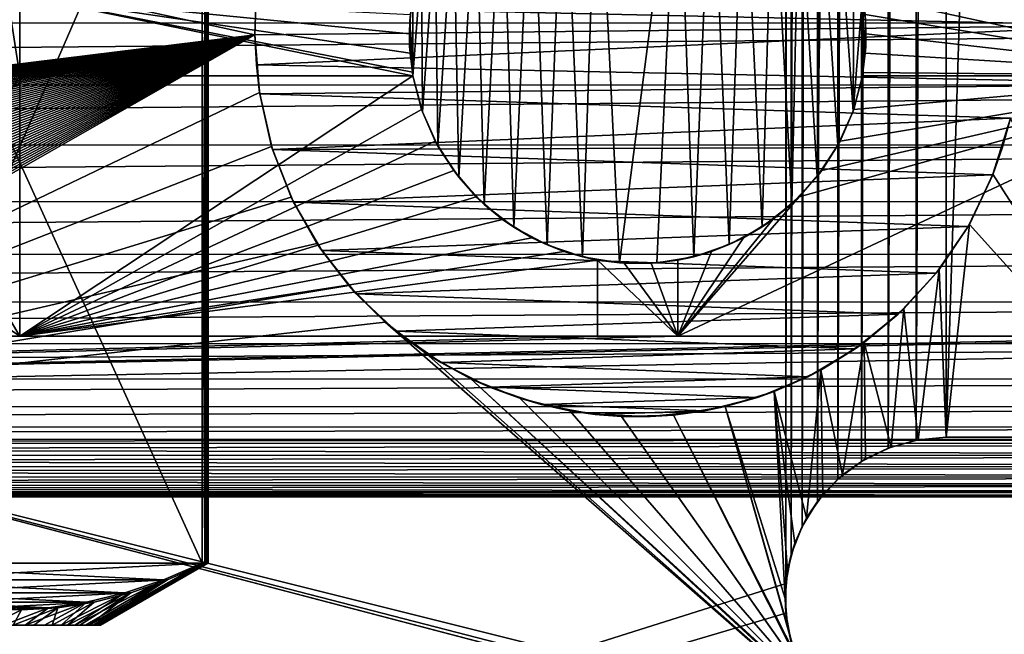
# Model space of a CAD drawing. Header units: metres. Extents: x -205 to 205, y -104 to 104.
# Tile 964 of 1056: x 13 to 32, y -67 to -56. Entities that reach past the tile are written whole.
import ezdxf

# ---------------------------------------------------------------- set-up
doc = ezdxf.new("R2010")
doc.units = ezdxf.units.M
doc.layers.add('solid_01_2-CONSUMER_EHM_BOX_SW0001', color=7, linetype='CONTINUOUS')

msp = doc.modelspace()

# ---------------------------------------------------------------- linework, layer by layer
at = {"layer": 'solid_01_2-CONSUMER_EHM_BOX_SW0001'}
for points in [[(27.853924, 67.360435), (-0.010849, -74.95858), (-0.010778, 75.04142)], [(27.853924, 67.360435), (27.752735, 66.82019), (-0.010849, -74.95858)], [(27.752735, 66.82019), (27.752735, 66.262619), (-0.010849, -74.95858)], [(27.752672, -66.17981), (-0.010849, -74.95858), (27.752735, 66.262619)], [(27.752672, -66.17981), (27.752735, 66.262619), (27.853924, 65.722374)], [(27.853861, -65.639565), (27.752672, -66.17981), (27.853924, 65.722374)], [(27.853861, -65.639565), (27.853924, 65.722374), (28.054935, 65.202545)], [(28.054873, -65.119736), (27.853861, -65.639565), (28.054935, 65.202545)], [(28.054873, -65.119736), (28.054935, 65.202545), (28.344984, 64.735176)], [(28.344923, -64.652359), (28.054873, -65.119736), (28.344984, 64.735176)], [(28.344923, -64.652359), (28.344984, 64.735176), (28.7195, 64.323372)], [(28.719439, -64.240562), (28.344923, -64.652359), (28.7195, 64.323372)], [(28.719439, -64.240562), (28.7195, 64.323372), (29.159649, 63.992062)], [(29.15959, -63.909252), (28.719439, -64.240562), (29.159649, 63.992062)], [(29.15959, -63.909252), (29.159649, 63.992062), (29.656477, 63.74366)], [(29.656416, -63.660851), (29.15959, -63.909252), (29.656477, 63.74366)], [(29.656416, -63.660851), (29.656477, 63.74366), (30.180592, 63.594833)], [(30.180532, -63.51202), (29.656416, -63.660851), (30.180592, 63.594833)], [(30.180532, -63.51202), (30.180592, 63.594833), (30.739216, 63.541405)], [(30.739157, -63.458595), (30.180532, -63.51202), (30.739216, 63.541405)], [(30.739157, -63.458595), (30.739216, 63.541405), (34.739216, 63.541405)], [(30.739157, -63.458595), (34.739216, 63.541405), (34.739155, -63.458595)], [(11.995707, -59.073002, 67.982758), (11.996569, -47.073002, 63.099998), (13.495875, -56.723106, 67.02655)], [(13.495983, -55.223106, 66.416206), (13.495875, -56.723106, 67.02655), (11.996569, -47.073002, 63.099998)], [(17.889746, -55.43552, 1.571667), (34.065784, -55.784817, 1.571667), (24.351671, -47.633701, 1.571667)], [(24.351671, -47.633701, 1.571667), (34.065784, -55.784817, 1.571667), (34.172215, -55.657974, 1.656628)], [(17.869715, -55.958588, 1.5), (-18.22703, -48.090942, 1.5), (2.383508, -57.876068, 1.5)], [(17.869715, -55.958588, 1.5), (17.889599, -55.434975, 1.5), (-18.22703, -48.090942, 1.5)], [(9.748707, -50.113178, 10.572997), (16.890345, -65.803871, 22.572935), (9.748681, -65.803871, 10.57298)], [(16.890341, -50.113178, 22.572903), (16.890345, -65.803871, 22.572935), (9.748707, -50.113178, 10.572997)], [(16.935442, -50.113178, 25.979212), (10.114011, -65.803871, 38.164017), (16.935446, -65.803871, 25.979179)], [(16.935442, -50.113178, 25.979212), (10.114037, -50.113178, 38.164001), (10.114011, -65.803871, 38.164017)], [(16.890341, -50.113178, 22.572903), (16.965742, -50.113178, 23.422565), (16.890345, -65.803871, 22.572935)], [(16.965742, -50.113178, 23.422565), (16.965742, -65.803871, 23.422565), (16.890345, -65.803871, 22.572935)], [(16.935442, -50.113178, 25.979212), (16.935446, -65.803871, 25.979179), (16.988321, -65.803871, 25.12785)], [(16.988321, -50.113178, 25.12785), (16.935442, -50.113178, 25.979212), (16.988321, -65.803871, 25.12785)], [(16.99843, -50.113178, 24.274925), (16.99843, -65.803871, 24.274925), (16.965742, -65.803871, 23.422565)], [(16.965742, -50.113178, 23.422565), (16.99843, -50.113178, 24.274925), (16.965742, -65.803871, 23.422565)], [(16.988321, -50.113178, 25.12785), (16.988321, -65.803871, 25.12785), (16.99843, -65.803871, 24.274925)], [(16.99843, -50.113178, 24.274925), (16.988321, -50.113178, 25.12785), (16.99843, -65.803871, 24.274925)], [(23.968376, -60.097839, 67), (23.619387, -51.953033, 67), (24.246229, -51.790581, 67)], [(24.655842, -60.210308, 67), (23.968376, -60.097839, 67), (24.246229, -51.790581, 67)], [(24.655842, -60.210308, 67), (24.246229, -51.790581, 67), (25.746229, -51.790688, 67)], [(25.353283, -60.208885, 67), (24.655842, -60.210308, 67), (25.746229, -51.790688, 67)], [(26.040291, -60.093616, 67), (25.353283, -60.208885, 67), (25.746229, -51.790688, 67)], [(26.371132, -51.952576, 67), (26.040291, -60.093616, 67), (25.746229, -51.790688, 67)], [(23.308237, -59.87447, 67), (23.024837, -52.20866, 67), (23.619387, -51.953033, 67)], [(23.968376, -60.097839, 67), (23.308237, -59.87447, 67), (23.619387, -51.953033, 67)], [(26.371132, -51.952576, 67), (26.699493, -59.867561, 67), (26.040291, -60.093616, 67)], [(26.371132, -51.952576, 67), (26.963827, -52.206989, 67), (26.699493, -59.867561, 67)], [(22.693144, -59.546001, 67), (22.475416, -52.552017, 67), (23.024837, -52.20866, 67)], [(23.308237, -59.87447, 67), (22.693144, -59.546001, 67), (23.024837, -52.20866, 67)], [(26.963827, -52.206989, 67), (27.313303, -59.536552, 67), (26.699493, -59.867561, 67)], [(26.963827, -52.206989, 67), (27.511869, -52.548653, 67), (27.313303, -59.536552, 67)], [(22.140541, -59.121819, 67), (21.985189, -52.974274, 67), (22.475416, -52.552017, 67)], [(22.693144, -59.546001, 67), (22.140541, -59.121819, 67), (22.475416, -52.552017, 67)], [(27.511869, -52.548653, 67), (27.863993, -59.110275, 67), (27.313303, -59.536552, 67)], [(27.511869, -52.548653, 67), (28.001348, -52.968945, 67), (27.863993, -59.110275, 67)], [(28.001348, -52.968945, 67), (28.338242, -58.599098, 67), (27.863993, -59.110275, 67)], [(28.001348, -52.968945, 67), (28.42157, -53.458485, 67), (28.338242, -58.599098, 67)], [(21.664391, -58.612759, 67), (21.564371, -53.466564, 67), (21.985189, -52.974274, 67)], [(22.140541, -59.121819, 67), (21.664391, -58.612759, 67), (21.985189, -52.974274, 67)], [(21.277754, -58.032478, 67), (21.222876, -54.017773, 67), (21.564371, -53.466564, 67)], [(21.664391, -58.612759, 67), (21.277754, -58.032478, 67), (21.564371, -53.466564, 67)], [(28.42157, -53.458485, 67), (28.722919, -58.016464, 67), (28.338242, -58.599098, 67)], [(28.42157, -53.458485, 67), (28.763157, -54.006577, 67), (28.722919, -58.016464, 67)], [(20.991446, -57.397526, 67), (20.971012, -54.60918, 67), (21.222876, -54.017773, 67)], [(21.277754, -58.032478, 67), (20.991446, -57.397526, 67), (21.222876, -54.017773, 67)], [(28.763157, -54.006577, 67), (29.005165, -57.384064, 67), (28.722919, -58.016464, 67)], [(28.763157, -54.006577, 67), (29.017485, -54.599308, 67), (29.005165, -57.384064, 67)], [(-63.60397, -54.56757, 75), (-63.528271, -55.733059, 75), (63.596031, -54.576706, 75)], [(-63.528271, -55.733059, 75), (63.520164, -55.74218, 75), (63.596031, -54.576706, 75)], [(20.812574, -56.723633, 67), (20.812847, -55.223103, 67), (20.971012, -54.60918, 67)], [(20.991446, -57.397526, 67), (20.812574, -56.723633, 67), (20.971012, -54.60918, 67)], [(29.017485, -54.599308, 67), (29.179283, -55.224236, 67), (29.005165, -57.384064, 67)], [(13.495983, -55.223106, 66.416206), (20.812574, -56.723633, 67), (13.495875, -56.723106, 67.02655)], [(13.495983, -55.223106, 66.416206), (20.75852, -56.300812, 66.854507), (20.801405, -56.658379, 67)], [(13.495983, -55.223106, 66.416206), (20.801405, -56.658379, 67), (20.812574, -56.723633, 67)], [(13.495983, -55.223106, 66.416206), (20.746065, -55.940441, 66.707878), (20.75852, -56.300812, 66.854507)], [(13.495983, -55.223106, 66.416206), (20.764194, -55.580357, 66.561356), (20.746065, -55.940441, 66.707878)], [(20.801405, -56.658379, 67), (20.754871, -55.698338, 67), (20.812847, -55.223103, 67)], [(20.812683, -55.223633, 66.416206), (20.812847, -55.223103, 67), (20.754871, -55.698338, 67)], [(20.812683, -55.223633, 66.416206), (20.754871, -55.698338, 67), (20.764194, -55.580357, 66.561356)], [(20.812574, -56.723633, 67), (20.801405, -56.658379, 67), (20.812847, -55.223103, 67)], [(29.179283, -55.224236, 67), (29.179176, -56.724236, 67), (29.005165, -57.384064, 67)], [(29.179283, -55.224236, 67), (29.237225, -55.70211, 67), (29.179176, -56.724236, 67)], [(29.22772, -55.580963, 66.561356), (29.237225, -55.70211, 67), (29.179283, -55.224236, 67)], [(29.179283, -55.224236, 66.416206), (36.095982, -55.224731, 66.416206), (36.095875, -56.724731, 67.02655)], [(29.22772, -55.580963, 66.561356), (29.179283, -55.224236, 66.416206), (36.095875, -56.724731, 67.02655)], [(17.889746, -55.43552, 1.571667), (17.889599, -55.434975, 1.5), (17.869715, -55.958588, 1.5)], [(17.869715, -55.958588, 1.571667), (17.889746, -55.43552, 1.571667), (17.869715, -55.958588, 1.5)], [(17.869715, -55.958588, 1.571667), (34.065784, -55.784817, 1.571667), (17.889746, -55.43552, 1.571667)], [(20.764194, -55.580357, 66.561356), (20.754871, -55.698338, 67), (20.746065, -55.940441, 66.707878)], [(20.746065, -55.940441, 66.707878), (20.754871, -55.698338, 67), (20.750916, -56.179653, 67)], [(20.801405, -56.658379, 67), (20.750916, -56.179653, 67), (20.754871, -55.698338, 67)], [(29.237225, -55.70211, 67), (29.190203, -56.659492, 67), (29.179176, -56.724236, 67)], [(29.237225, -55.70211, 67), (29.240765, -56.183426, 67), (29.190203, -56.659492, 67)], [(29.245798, -55.941055, 66.707878), (29.237225, -55.70211, 67), (29.22772, -55.580963, 66.561356)], [(29.245798, -55.941055, 66.707878), (29.22772, -55.580963, 66.561356), (36.095875, -56.724731, 67.02655)], [(29.245798, -55.941055, 66.707878), (29.240765, -56.183426, 67), (29.237225, -55.70211, 67)], [(-63.528271, -55.733059, 75), (-63.299843, -56.888084, 75), (63.520164, -55.74218, 75)], [(-63.299843, -56.888084, 75), (63.291569, -56.897175, 75), (63.520164, -55.74218, 75)], [(17.89712, -56.517815, 1.571667), (34.065784, -55.784817, 1.571667), (17.869715, -55.958588, 1.571667)], [(17.89712, -56.517815, 1.571667), (35.545765, -56.881969, 1.571667), (34.065784, -55.784817, 1.571667)], [(17.869715, -55.958588, 1.5), (2.383508, -57.876068, 1.5), (2.492425, -57.928333, 1.5)], [(17.869715, -55.958588, 1.5), (2.492425, -57.928333, 1.5), (2.599185, -57.982361, 1.5)], [(17.869715, -55.958588, 1.5), (2.599185, -57.982361, 1.5), (2.704242, -58.038574, 1.5)], [(17.869715, -55.958588, 1.5), (2.704242, -58.038574, 1.5), (2.808134, -58.097359, 1.5)], [(17.869715, -55.958588, 1.5), (2.808134, -58.097359, 1.5), (2.91074, -58.158543, 1.5)], [(17.869715, -55.958588, 1.5), (2.91074, -58.158543, 1.5), (3.011939, -58.221947, 1.5)], [(17.869715, -55.958588, 1.5), (3.011939, -58.221947, 1.5), (3.111609, -58.287388, 1.5)], [(17.869715, -55.958588, 1.5), (3.111609, -58.287388, 1.5), (3.20963, -58.354691, 1.5)], [(17.869715, -55.958588, 1.5), (3.20963, -58.354691, 1.5), (3.305878, -58.423679, 1.5)], [(17.869715, -55.958588, 1.5), (3.305878, -58.423679, 1.5), (3.400234, -58.494175, 1.5)], [(17.869715, -55.958588, 1.5), (3.400234, -58.494175, 1.5), (3.492576, -58.565998, 1.5)], [(17.869715, -55.958588, 1.5), (3.492576, -58.565998, 1.5), (3.582781, -58.638969, 1.5)], [(17.869715, -55.958588, 1.5), (3.582781, -58.638969, 1.5), (3.67073, -58.712917, 1.5)], [(17.869715, -55.958588, 1.5), (3.67073, -58.712917, 1.5), (3.756542, -58.788197, 1.5)], [(17.869715, -55.958588, 1.5), (3.756542, -58.788197, 1.5), (3.840421, -58.865215, 1.5)], [(17.869715, -55.958588, 1.5), (3.840421, -58.865215, 1.5), (3.935835, -58.957127, 1.5)], [(17.869715, -55.958588, 1.5), (3.935835, -58.957127, 1.5), (4.028618, -59.051083, 1.5)], [(17.869715, -55.958588, 1.5), (4.028618, -59.051083, 1.5), (4.118769, -59.146904, 1.5)], [(17.869715, -55.958588, 1.5), (4.118769, -59.146904, 1.5), (4.206289, -59.244427, 1.5)], [(17.869715, -55.958588, 1.5), (4.206289, -59.244427, 1.5), (4.291178, -59.343468, 1.5)], [(17.869715, -55.958588, 1.5), (4.291178, -59.343468, 1.5), (4.373437, -59.443855, 1.5)], [(17.869715, -55.958588, 1.5), (4.373437, -59.443855, 1.5), (4.453066, -59.545414, 1.5)], [(17.869715, -55.958588, 1.5), (4.453066, -59.545414, 1.5), (4.530066, -59.64801, 1.5)], [(17.869715, -55.958588, 1.5), (4.530066, -59.64801, 1.5), (4.604434, -59.752144, 1.5)], [(17.869715, -55.958588, 1.5), (4.604434, -59.752144, 1.5), (4.676171, -59.857933, 1.5)], [(17.869715, -55.958588, 1.5), (4.676171, -59.857933, 1.5), (4.745277, -59.965248, 1.5)], [(17.869715, -55.958588, 1.5), (4.745277, -59.965248, 1.5), (4.811753, -60.073967, 1.5)], [(17.869715, -55.958588, 1.5), (4.811753, -60.073967, 1.5), (4.875599, -60.183964, 1.5)], [(17.869715, -55.958588, 1.5), (4.875599, -60.183964, 1.5), (4.936815, -60.295116, 1.5)], [(17.869715, -55.958588, 1.5), (4.936815, -60.295116, 1.5), (4.995401, -60.407303, 1.5)], [(17.869715, -55.958588, 1.5), (4.995401, -60.407303, 1.5), (5.051359, -60.520393, 1.5)], [(17.869715, -55.958588, 1.5), (5.051359, -60.520393, 1.5), (5.104688, -60.634266, 1.5)], [(17.869715, -55.958588, 1.5), (5.104688, -60.634266, 1.5), (5.155426, -60.749065, 1.5)], [(17.869715, -55.958588, 1.5), (5.155426, -60.749065, 1.5), (5.203612, -60.865147, 1.5)], [(17.869715, -55.958588, 1.5), (5.203612, -60.865147, 1.5), (5.249214, -60.982399, 1.5)], [(17.869715, -55.958588, 1.5), (5.249214, -60.982399, 1.5), (5.292197, -61.100712, 1.5)], [(17.869715, -55.958588, 1.5), (5.292197, -61.100712, 1.5), (5.332525, -61.219978, 1.5)], [(17.869715, -55.958588, 1.5), (5.332525, -61.219978, 1.5), (5.370164, -61.340084, 1.5)], [(17.869715, -55.958588, 1.5), (5.370164, -61.340084, 1.5), (5.405079, -61.460922, 1.5)], [(17.869715, -55.958588, 1.5), (5.405079, -61.460922, 1.5), (5.437235, -61.582378, 1.5)], [(17.869715, -55.958588, 1.5), (5.437235, -61.582378, 1.5), (5.466596, -61.704346, 1.5)], [(17.869715, -55.958588, 1.5), (5.466596, -61.704346, 1.5), (5.493139, -61.82674, 1.5)], [(17.869715, -55.958588, 1.5), (5.493139, -61.82674, 1.5), (5.516925, -61.949768, 1.5)], [(17.869715, -55.958588, 1.5), (5.516925, -61.949768, 1.5), (5.537972, -62.073483, 1.5)], [(17.869715, -55.958588, 1.5), (5.537972, -62.073483, 1.5), (5.55628, -62.197876, 1.5)], [(17.869715, -55.958588, 1.5), (5.55628, -62.197876, 1.5), (5.571849, -62.322952, 1.5)], [(17.869715, -55.958588, 1.5), (5.571849, -62.322952, 1.5), (5.584678, -62.448711, 1.5)], [(17.869715, -55.958588, 1.5), (5.584678, -62.448711, 1.5), (5.594768, -62.575157, 1.5)], [(17.869715, -55.958588, 1.5), (5.594768, -62.575157, 1.5), (5.602118, -62.702282, 1.5)], [(17.869715, -55.958588, 1.5), (5.602118, -62.702282, 1.5), (5.60673, -62.83009, 1.5)], [(17.869715, -55.958588, 1.5), (5.60673, -62.83009, 1.5), (5.608602, -62.958584, 1.5)], [(17.957663, -57.034058, 1.5), (17.869715, -55.958588, 1.5), (5.608602, -62.958584, 1.5)], [(17.869715, -55.958588, 1.571667), (17.869715, -55.958588, 1.5), (17.957663, -57.034058, 1.5)], [(17.89712, -56.517815, 1.571667), (17.869715, -55.958588, 1.571667), (17.957663, -57.034058, 1.5)], [(20.746065, -55.940441, 66.707878), (20.750916, -56.179653, 67), (20.75852, -56.300812, 66.854507)], [(29.233292, -56.301422, 66.854507), (29.240765, -56.183426, 67), (29.245798, -55.941055, 66.707878)], [(29.233292, -56.301422, 66.854507), (29.245798, -55.941055, 66.707878), (36.095875, -56.724731, 67.02655)], [(20.75852, -56.300812, 66.854507), (20.750916, -56.179653, 67), (20.801405, -56.658379, 67)], [(29.233292, -56.301422, 66.854507), (29.190203, -56.659492, 67), (29.240765, -56.183426, 67)], [(29.233292, -56.301422, 66.854507), (36.095875, -56.724731, 67.02655), (29.190203, -56.659492, 67)], [(17.961136, -57.060879, 1.571667), (17.89712, -56.517815, 1.571667), (17.957663, -57.034058, 1.5)], [(17.961136, -57.060879, 1.571667), (35.545765, -56.881969, 1.571667), (17.89712, -56.517815, 1.571667)], [(11.995707, -59.073002, 67.982758), (13.495875, -56.723106, 67.02655), (13.495527, -61.573109, 69)], [(13.495527, -61.573109, 72), (13.495875, -56.723106, 72), (20.812574, -56.723633, 72)], [(13.495527, -61.573109, 69), (13.495875, -56.723106, 72), (13.495527, -61.573109, 72)], [(13.495875, -56.723106, 67.02655), (13.495875, -56.723106, 72), (13.495527, -61.573109, 69)], [(13.495527, -61.573109, 72), (20.812574, -56.723633, 72), (20.974375, -57.34856, 72)], [(13.495875, -56.723106, 72), (20.812574, -56.723633, 67), (20.812574, -56.723633, 72)], [(13.495875, -56.723106, 67.02655), (20.812574, -56.723633, 67), (13.495875, -56.723106, 72)], [(20.812574, -56.723633, 72), (20.812574, -56.723633, 67), (20.991446, -57.397526, 67)], [(20.812574, -56.723633, 72), (20.991446, -57.397526, 67), (20.974375, -57.34856, 72)], [(36.095875, -56.724731, 72), (25.745527, -61.573986, 72), (28.000917, -58.979355, 72)], [(36.095875, -56.724731, 72), (36.095528, -61.57473, 72), (25.745527, -61.573986, 72)], [(36.095875, -56.724731, 72), (28.000917, -58.979355, 72), (28.421209, -58.489876, 72)], [(36.095875, -56.724731, 72), (28.421209, -58.489876, 72), (28.762875, -57.94183, 72)], [(36.095875, -56.724731, 72), (28.762875, -57.94183, 72), (29.017286, -57.349136, 72)], [(29.017286, -57.349136, 72), (29.005165, -57.384064, 67), (29.179176, -56.724236, 67)], [(29.017286, -57.349136, 72), (29.179176, -56.724236, 67), (29.179176, -56.724236, 72)], [(36.095875, -56.724731, 72), (29.017286, -57.349136, 72), (29.179176, -56.724236, 72)], [(36.095875, -56.724731, 67.02655), (29.179176, -56.724236, 67), (29.190203, -56.659492, 67)], [(36.095875, -56.724731, 67.02655), (29.179176, -56.724236, 72), (29.179176, -56.724236, 67)], [(36.095875, -56.724731, 67.02655), (36.095875, -56.724731, 72), (29.179176, -56.724236, 72)], [(-63.299843, -56.888084, 75), (-62.921368, -58.006367, 75), (63.291569, -56.897175, 75)], [(-62.921368, -58.006367, 75), (62.912937, -58.0154, 75), (63.291569, -56.897175, 75)], [(31.936348, -57.515217, 1.571667), (35.545765, -56.881969, 1.571667), (17.961136, -57.060879, 1.571667)], [(18.180529, -58.041328, 1.5), (17.957663, -57.034058, 1.5), (5.608602, -62.958584, 1.5)], [(17.961136, -57.060879, 1.571667), (17.957663, -57.034058, 1.5), (18.180529, -58.041328, 1.5)], [(18.198994, -58.098515, 1.571667), (17.961136, -57.060879, 1.571667), (18.180529, -58.041328, 1.5)], [(31.936348, -57.515217, 1.571667), (17.961136, -57.060879, 1.571667), (18.198994, -58.098515, 1.571667)], [(13.495527, -61.573109, 72), (20.974375, -57.34856, 72), (21.228701, -57.941292, 72)], [(20.974375, -57.34856, 72), (20.991446, -57.397526, 67), (21.228701, -57.941292, 72)], [(28.762875, -57.94183, 72), (29.005165, -57.384064, 67), (29.017286, -57.349136, 72)], [(31.936348, -57.515217, 1.571667), (18.198994, -58.098515, 1.571667), (31.787334, -58.05492, 1.571667)], [(21.228701, -57.941292, 72), (20.991446, -57.397526, 67), (21.277754, -58.032478, 67)], [(28.762875, -57.94183, 72), (28.722919, -58.016464, 67), (29.005165, -57.384064, 67)], [(31.936348, -57.515217, 1.5), (31.610394, -58.554989, 1.5), (34.739155, -63.458595, 1.5)], [(31.787334, -58.05492, 1.571667), (31.610394, -58.554989, 1.5), (31.936348, -57.515217, 1.5)], [(31.936348, -57.515217, 1.571667), (31.787334, -58.05492, 1.571667), (31.936348, -57.515217, 1.5)], [(-62.921368, -58.006367, 75), (-62.400558, -59.064125, 75), (62.912937, -58.0154, 75)], [(-62.400558, -59.064125, 75), (62.391975, -59.073086, 75), (62.912937, -58.0154, 75)], [(18.544701, -58.98423, 1.5), (18.180529, -58.041328, 1.5), (5.608602, -62.958584, 1.5)], [(13.495527, -61.573109, 72), (21.228701, -57.941292, 72), (21.570288, -58.489384, 72)], [(18.198994, -58.098515, 1.571667), (18.180529, -58.041328, 1.5), (18.544701, -58.98423, 1.5)], [(31.787334, -58.05492, 1.571667), (18.198994, -58.098515, 1.571667), (31.606131, -58.570847, 1.571667)], [(18.590651, -59.079037, 1.571667), (18.198994, -58.098515, 1.571667), (18.544701, -58.98423, 1.5)], [(31.606131, -58.570847, 1.571667), (18.198994, -58.098515, 1.571667), (18.590651, -59.079037, 1.571667)], [(21.228701, -57.941292, 72), (21.277754, -58.032478, 67), (21.570288, -58.489384, 72)], [(21.570288, -58.489384, 72), (21.277754, -58.032478, 67), (21.664391, -58.612759, 67)], [(28.421209, -58.489876, 72), (28.338242, -58.599098, 67), (28.722919, -58.016464, 67)], [(28.421209, -58.489876, 72), (28.722919, -58.016464, 67), (28.762875, -57.94183, 72)], [(31.787334, -58.05492, 1.571667), (31.606131, -58.570847, 1.571667), (31.610394, -58.554989, 1.5)], [(13.495527, -61.573109, 72), (21.570288, -58.489384, 72), (21.990509, -58.97892, 72)], [(31.606131, -58.570847, 1.571667), (18.590651, -59.079037, 1.571667), (31.147152, -59.531372, 1.571667)], [(21.570288, -58.489384, 72), (21.664391, -58.612759, 67), (21.990509, -58.97892, 72)], [(21.990509, -58.97892, 72), (21.664391, -58.612759, 67), (22.140541, -59.121819, 67)], [(28.000917, -58.979355, 72), (27.863993, -59.110275, 67), (28.338242, -58.599098, 67)], [(28.000917, -58.979355, 72), (28.338242, -58.599098, 67), (28.421209, -58.489876, 72)], [(31.606131, -58.570847, 1.571667), (31.147152, -59.531372, 1.571667), (31.170195, -59.492977, 1.5)], [(31.610394, -58.554989, 1.5), (31.170195, -59.492977, 1.5), (34.739155, -63.458595, 1.5)], [(31.606131, -58.570847, 1.571667), (31.170195, -59.492977, 1.5), (31.610394, -58.554989, 1.5)], [(19.02578, -59.848137, 1.5), (18.544701, -58.98423, 1.5), (5.608602, -62.958584, 1.5)], [(13.495527, -61.573109, 72), (21.990509, -58.97892, 72), (22.479988, -59.399212, 72)], [(18.590651, -59.079037, 1.571667), (18.544701, -58.98423, 1.5), (19.02578, -59.848137, 1.5)], [(21.990509, -58.97892, 72), (22.140541, -59.121819, 67), (22.479988, -59.399212, 72)], [(25.745527, -61.573986, 72), (27.511377, -59.399574, 72), (28.000917, -58.979355, 72)], [(27.511377, -59.399574, 72), (27.863993, -59.110275, 67), (28.000917, -58.979355, 72)], [(-62.400558, -59.064125, 75), (-61.746052, -60.04459, 75), (62.391975, -59.073086, 75)], [(-61.746052, -60.04459, 75), (61.737328, -60.053455, 75), (62.391975, -59.073086, 75)], [(11.995707, -59.073002, 67.982758), (13.495527, -61.573109, 69), (11.995599, -60.573002, 68.593102)], [(19.114027, -59.979828, 1.571667), (18.590651, -59.079037, 1.571667), (19.02578, -59.848137, 1.5)], [(31.147152, -59.531372, 1.571667), (18.590651, -59.079037, 1.571667), (19.114027, -59.979828, 1.571667)], [(22.479988, -59.399212, 72), (22.140541, -59.121819, 67), (22.693144, -59.546001, 67)], [(27.511377, -59.399574, 72), (27.313303, -59.536552, 67), (27.863993, -59.110275, 67)], [(13.495527, -61.573109, 72), (22.479988, -59.399212, 72), (23.028032, -59.740879, 72)], [(31.147152, -59.531372, 1.571667), (19.114027, -59.979828, 1.571667), (30.550587, -60.402534, 1.571667)], [(22.479988, -59.399212, 72), (22.693144, -59.546001, 67), (23.028032, -59.740879, 72)], [(23.028032, -59.740879, 72), (22.693144, -59.546001, 67), (23.308237, -59.87447, 67)], [(25.745527, -61.573986, 72), (26.963285, -59.741161, 72), (27.511377, -59.399574, 72)], [(26.963285, -59.741161, 72), (26.699493, -59.867561, 67), (27.313303, -59.536552, 67)], [(26.963285, -59.741161, 72), (27.313303, -59.536552, 67), (27.511377, -59.399574, 72)], [(31.147152, -59.531372, 1.571667), (30.550587, -60.402534, 1.571667), (30.608648, -60.33025, 1.5)], [(31.170195, -59.492977, 1.5), (30.608648, -60.33025, 1.5), (30.739157, -63.458595, 1.5)], [(31.147152, -59.531372, 1.571667), (30.608648, -60.33025, 1.5), (31.170195, -59.492977, 1.5)], [(31.170195, -59.492977, 1.5), (30.739157, -63.458595, 1.5), (34.739155, -63.458595, 1.5)], [(13.495527, -61.573109, 72), (23.028032, -59.740879, 72), (23.620726, -59.995293, 72)], [(23.028032, -59.740879, 72), (23.308237, -59.87447, 67), (23.620726, -59.995293, 72)], [(25.745527, -61.573986, 72), (26.370554, -59.995487, 72), (26.963285, -59.741161, 72)], [(26.370554, -59.995487, 72), (26.699493, -59.867561, 67), (26.963285, -59.741161, 72)], [(19.616215, -60.62891, 1.5), (19.02578, -59.848137, 1.5), (5.608602, -62.958584, 1.5)], [(19.114027, -59.979828, 1.571667), (19.02578, -59.848137, 1.5), (19.616215, -60.62891, 1.5)], [(23.620726, -59.995293, 72), (23.308237, -59.87447, 67), (23.968376, -60.097839, 67)], [(26.370554, -59.995487, 72), (26.040291, -60.093616, 67), (26.699493, -59.867561, 67)], [(-61.746052, -60.04459, 75), (-60.968388, -60.931721, 75), (61.737328, -60.053455, 75)], [(-60.968388, -60.931721, 75), (60.959534, -60.940475, 75), (61.737328, -60.053455, 75)], [(13.495527, -61.573109, 72), (23.620726, -59.995293, 72), (24.245628, -60.157181, 72)], [(19.754158, -60.78336, 1.571667), (19.114027, -59.979828, 1.571667), (19.616215, -60.62891, 1.5)], [(30.550587, -60.402534, 1.571667), (19.114027, -59.979828, 1.571667), (19.754158, -60.78336, 1.571667)], [(24.245628, -60.157181, 68.423553), (23.620726, -59.995293, 72), (23.968376, -60.097839, 67)], [(24.245628, -60.157181, 68.423553), (24.245628, -60.157181, 72), (23.620726, -59.995293, 72)], [(24.245628, -60.157181, 68.423553), (23.968376, -60.097839, 67), (24.655842, -60.210308, 67)], [(25.745628, -60.157288, 68.423553), (25.353283, -60.208885, 67), (26.040291, -60.093616, 67)], [(25.745527, -61.573986, 72), (25.745628, -60.157288, 72), (26.370554, -59.995487, 72)], [(25.745628, -60.157288, 72), (26.040291, -60.093616, 67), (26.370554, -59.995487, 72)], [(25.745628, -60.157288, 68.423553), (26.040291, -60.093616, 67), (25.745628, -60.157288, 72)], [(24.245527, -61.573879, 72), (13.495527, -61.573109, 72), (24.245628, -60.157181, 72)], [(24.245628, -60.157181, 68.423553), (24.245527, -61.573879, 72), (24.245628, -60.157181, 72)], [(24.245628, -60.157181, 68.423553), (24.245527, -61.573879, 69), (24.245527, -61.573879, 72)], [(24.245628, -60.157181, 68.423553), (25.745527, -61.573986, 69), (24.245527, -61.573879, 69)], [(24.744688, -60.216499, 68.44767), (24.245628, -60.157181, 68.423553), (24.655842, -60.210308, 67)], [(24.744688, -60.216499, 68.44767), (25.745527, -61.573986, 69), (24.245628, -60.157181, 68.423553)], [(24.744688, -60.216499, 68.44767), (24.655842, -60.210308, 67), (25.353283, -60.208885, 67)], [(24.744688, -60.216499, 68.44767), (25.353283, -60.208885, 67), (25.246561, -60.216537, 68.44767)], [(24.744688, -60.216499, 68.44767), (25.246561, -60.216537, 68.44767), (25.745527, -61.573986, 69)], [(25.246561, -60.216537, 68.44767), (25.353283, -60.208885, 67), (25.745628, -60.157288, 68.423553)], [(25.246561, -60.216537, 68.44767), (25.745628, -60.157288, 68.423553), (25.745527, -61.573986, 69)], [(25.745527, -61.573986, 69), (25.745628, -60.157288, 72), (25.745527, -61.573986, 72)], [(25.745628, -60.157288, 68.423553), (25.745628, -60.157288, 72), (25.745527, -61.573986, 69)], [(30.550587, -60.402534, 1.571667), (19.754158, -60.78336, 1.571667), (29.84292, -61.167099, 1.571667)], [(30.550587, -60.402534, 1.571667), (29.84292, -61.167099, 1.571667), (29.952944, -61.06279, 1.5)], [(30.608648, -60.33025, 1.5), (29.952944, -61.06279, 1.5), (30.218096, -63.504192, 1.5)], [(30.550587, -60.402534, 1.571667), (29.952944, -61.06279, 1.5), (30.608648, -60.33025, 1.5)], [(30.608648, -60.33025, 1.5), (30.218096, -63.504192, 1.5), (30.739157, -63.458595, 1.5)], [(20.295647, -61.312492, 1.5), (19.616215, -60.62891, 1.5), (5.608602, -62.958584, 1.5)], [(11.995599, -60.573002, 68.593102), (13.495527, -61.573109, 69), (11.995527, -61.573002, 69)], [(19.754158, -60.78336, 1.571667), (19.616215, -60.62891, 1.5), (20.295647, -61.312492, 1.5)], [(20.497059, -61.481918, 1.571667), (19.754158, -60.78336, 1.571667), (20.295647, -61.312492, 1.5)], [(29.84292, -61.167099, 1.571667), (19.754158, -60.78336, 1.571667), (20.497059, -61.481918, 1.571667)], [(-60.968388, -60.931721, 75), (-60.081367, -61.709515, 75), (60.959534, -60.940475, 75)], [(-60.081367, -61.709515, 75), (60.072403, -61.718143, 75), (60.959534, -60.940475, 75)], [(29.84292, -61.167099, 1.571667), (20.497059, -61.481918, 1.571667), (29.042589, -61.811226, 1.571667)], [(29.84292, -61.167099, 1.571667), (29.042589, -61.811226, 1.571667), (29.212255, -61.690174, 1.5)], [(29.952944, -61.06279, 1.5), (29.212255, -61.690174, 1.5), (29.71335, -63.639423, 1.5)], [(29.84292, -61.167099, 1.571667), (29.212255, -61.690174, 1.5), (29.952944, -61.06279, 1.5)], [(29.952944, -61.06279, 1.5), (29.71335, -63.639423, 1.5), (30.218096, -63.504192, 1.5)], [(20.295647, -61.312492, 1.5), (5.608602, -62.958584, 1.5), (28.811071, -68.756966, 1.5)], [(21.058229, -61.894939, 1.5), (20.295647, -61.312492, 1.5), (28.811071, -68.756966, 1.5)], [(20.497059, -61.481918, 1.571667), (20.295647, -61.312492, 1.5), (21.058229, -61.894939, 1.5)], [(11.995527, -61.573002, 69), (13.495527, -61.573109, 69), (-54.604618, -63.568218, 69)], [(13.495527, -61.573109, 69), (24.245527, -61.573879, 69), (-54.604618, -63.568218, 69)], [(24.245527, -61.573879, 69), (25.745527, -61.573986, 69), (-54.604618, -63.568218, 69)], [(25.745527, -61.573986, 69), (36.095528, -61.57473, 69), (-54.604618, -63.568218, 69)], [(36.095528, -61.57473, 69), (37.595528, -61.574837, 69), (-54.604618, -63.568218, 69)], [(37.595528, -61.574837, 69), (54.595528, -61.576061, 69), (-54.604618, -63.568218, 69)], [(54.595528, -61.576061, 69), (54.595383, -63.576061, 69), (-54.604618, -63.568218, 69)], [(13.495527, -61.573109, 69), (13.495527, -61.573109, 72), (24.245527, -61.573879, 72)], [(13.495527, -61.573109, 69), (24.245527, -61.573879, 72), (24.245527, -61.573879, 69)], [(21.328859, -62.06459, 1.571667), (20.497059, -61.481918, 1.571667), (21.058229, -61.894939, 1.5)], [(29.042589, -61.811226, 1.571667), (20.497059, -61.481918, 1.571667), (21.328859, -62.06459, 1.571667)], [(25.745527, -61.573986, 69), (25.745527, -61.573986, 72), (36.095528, -61.57473, 72)], [(25.745527, -61.573986, 69), (36.095528, -61.57473, 72), (36.095528, -61.57473, 69)], [(-60.081367, -61.709515, 75), (-59.100994, -62.364162, 75), (60.072403, -61.718143, 75)], [(-59.100994, -62.364162, 75), (59.091938, -62.37265, 75), (60.072403, -61.718143, 75)], [(29.212255, -61.690174, 1.5), (28.405561, -62.2052, 1.5), (28.811073, -64.160225, 1.5)], [(29.042589, -61.811226, 1.571667), (28.405561, -62.2052, 1.5), (29.212255, -61.690174, 1.5)], [(29.212255, -61.690174, 1.5), (28.811073, -64.160225, 1.5), (29.238895, -63.860668, 1.5)], [(29.212255, -61.690174, 1.5), (29.238895, -63.860668, 1.5), (29.71335, -63.639423, 1.5)], [(21.89238, -62.368069, 1.5), (21.058229, -61.894939, 1.5), (28.811071, -68.756966, 1.5)], [(21.328859, -62.06459, 1.571667), (21.058229, -61.894939, 1.5), (21.89238, -62.368069, 1.5)], [(29.042589, -61.811226, 1.571667), (21.328859, -62.06459, 1.571667), (28.164928, -62.330452, 1.571667)], [(29.042589, -61.811226, 1.571667), (28.164928, -62.330452, 1.571667), (28.405561, -62.2052, 1.5)], [(22.234259, -62.523426, 1.571667), (21.328859, -62.06459, 1.571667), (21.89238, -62.368069, 1.5)], [(28.164928, -62.330452, 1.571667), (21.328859, -62.06459, 1.571667), (22.234259, -62.523426, 1.571667)], [(28.405561, -62.2052, 1.5), (27.538143, -62.606525, 1.5), (28.14123, -64.958336, 1.5)], [(28.164928, -62.330452, 1.571667), (27.538143, -62.606525, 1.5), (28.405561, -62.2052, 1.5)], [(28.405561, -62.2052, 1.5), (28.14123, -64.958336, 1.5), (28.440786, -64.53051, 1.5)], [(28.405561, -62.2052, 1.5), (28.440786, -64.53051, 1.5), (28.811073, -64.160225, 1.5)], [(-59.100994, -62.364162, 75), (-58.043312, -62.885124, 75), (59.091938, -62.37265, 75)], [(-58.043312, -62.885124, 75), (58.03418, -62.893459, 75), (59.091938, -62.37265, 75)], [(21.89238, -62.368069, 1.5), (28.811071, -68.756966, 1.5), (28.440786, -68.386681, 1.5)], [(22.798975, -62.731449, 1.5), (21.89238, -62.368069, 1.5), (28.440786, -68.386681, 1.5)], [(22.234259, -62.523426, 1.571667), (21.89238, -62.368069, 1.5), (22.798975, -62.731449, 1.5)], [(28.164928, -62.330452, 1.571667), (22.234259, -62.523426, 1.571667), (27.225857, -62.717155, 1.571667)], [(28.164928, -62.330452, 1.571667), (27.225857, -62.717155, 1.571667), (27.538143, -62.606525, 1.5)], [(23.201506, -62.848473, 1.571667), (22.234259, -62.523426, 1.571667), (22.798975, -62.731449, 1.5)], [(27.225857, -62.717155, 1.571667), (22.234259, -62.523426, 1.571667), (23.201506, -62.848473, 1.571667)], [(27.538143, -62.606525, 1.5), (26.623579, -62.88673, 1.5), (27.739155, -66.458595, 1.5)], [(27.225857, -62.717155, 1.571667), (26.623579, -62.88673, 1.5), (27.538143, -62.606525, 1.5)], [(27.538143, -62.606525, 1.5), (27.919985, -65.432793, 1.5), (28.14123, -64.958336, 1.5)], [(27.538143, -62.606525, 1.5), (27.784752, -65.937538, 1.5), (27.919985, -65.432793, 1.5)], [(27.538143, -62.606525, 1.5), (27.739155, -66.458595, 1.5), (27.784752, -65.937538, 1.5)], [(23.734932, -62.966564, 1.5), (22.798975, -62.731449, 1.5), (28.440786, -68.386681, 1.5)], [(23.201506, -62.848473, 1.571667), (22.798975, -62.731449, 1.5), (23.734932, -62.966564, 1.5)], [(27.225857, -62.717155, 1.571667), (23.201506, -62.848473, 1.571667), (26.242041, -62.966934, 1.571667)], [(24.206095, -63.034843, 1.571667), (23.201506, -62.848473, 1.571667), (23.734932, -62.966564, 1.5)], [(26.242041, -62.966934, 1.571667), (23.201506, -62.848473, 1.571667), (24.206095, -63.034843, 1.571667)], [(27.225857, -62.717155, 1.571667), (26.242041, -62.966934, 1.571667), (26.623579, -62.88673, 1.5)], [(-58.043312, -62.885124, 75), (-56.925083, -63.26376, 75), (58.03418, -62.893459, 75)], [(-56.925083, -63.26376, 75), (56.915897, -63.271935, 75), (58.03418, -62.893459, 75)], [(5.608602, -62.958584, 1.5), (5.608599, -67.95858, 1.5), (30.218094, -69.412994, 1.5)], [(5.608602, -62.958584, 1.5), (29.238895, -69.056519, 1.5), (28.811071, -68.756966, 1.5)], [(5.608602, -62.958584, 1.5), (29.713348, -69.277763, 1.5), (29.238895, -69.056519, 1.5)], [(5.608602, -62.958584, 1.5), (30.218094, -69.412994, 1.5), (29.713348, -69.277763, 1.5)], [(24.697001, -63.071888, 1.5), (23.734932, -62.966564, 1.5), (28.440786, -68.386681, 1.5)], [(24.206095, -63.034843, 1.571667), (23.734932, -62.966564, 1.5), (24.697001, -63.071888, 1.5)], [(26.242041, -62.966934, 1.571667), (24.206095, -63.034843, 1.571667), (25.227127, -63.072632, 1.571667)], [(25.227127, -63.072632, 1.571667), (24.206095, -63.034843, 1.571667), (24.697001, -63.071888, 1.5)], [(25.661058, -63.044994, 1.5), (24.697001, -63.071888, 1.5), (28.141228, -67.958855, 1.5)], [(25.227127, -63.072632, 1.571667), (24.697001, -63.071888, 1.5), (25.661058, -63.044994, 1.5)], [(26.242041, -62.966934, 1.571667), (25.227127, -63.072632, 1.571667), (25.661058, -63.044994, 1.5)], [(26.623579, -62.88673, 1.5), (25.661058, -63.044994, 1.5), (27.919985, -67.484398, 1.5)], [(26.242041, -62.966934, 1.571667), (25.661058, -63.044994, 1.5), (26.623579, -62.88673, 1.5)], [(25.661058, -63.044994, 1.5), (28.141228, -67.958855, 1.5), (27.919985, -67.484398, 1.5)], [(26.623579, -62.88673, 1.5), (27.784752, -66.979652, 1.5), (27.739155, -66.458595, 1.5)], [(26.623579, -62.88673, 1.5), (27.919985, -67.484398, 1.5), (27.784752, -66.979652, 1.5)], [(24.697001, -63.071888, 1.5), (28.440786, -68.386681, 1.5), (28.141228, -67.958855, 1.5)], [(-56.925083, -63.26376, 75), (-55.770092, -63.492352, 75), (56.915897, -63.271935, 75)], [(-55.770092, -63.492352, 75), (55.760872, -63.500359, 75), (56.915897, -63.271935, 75)], [(-55.770092, -63.492352, 75), (-54.604618, -63.568218, 75), (55.760872, -63.500359, 75)], [(-54.604633, -63.789642, 74.975174), (54.595383, -63.576061, 75), (-54.604618, -63.568218, 75)], [(-54.604633, -63.790737, 69.02507), (-54.604618, -63.568218, 69), (54.595367, -63.79858, 69.02507)], [(54.595367, -63.797485, 74.975174), (54.595383, -63.576061, 75), (-54.604633, -63.789642, 74.975174)], [(-54.604618, -63.568218, 75), (54.595383, -63.576061, 75), (55.760872, -63.500359, 75)], [(54.595367, -63.79858, 69.02507), (-54.604618, -63.568218, 69), (54.595383, -63.576061, 69)], [(29.71335, -63.639423, 1.5), (29.656416, -63.660851), (30.180532, -63.51202)], [(29.71335, -63.639423, 1.5), (30.180532, -63.51202), (30.218096, -63.504192, 1.5)], [(30.218096, -63.504192, 1.5), (30.180532, -63.51202), (30.739157, -63.458595)], [(30.218096, -63.504192, 1.5), (30.739157, -63.458595), (30.739157, -63.458595, 1.5)], [(30.739157, -63.458595, 1.5), (30.739157, -63.458595), (34.739155, -63.458595)], [(30.739157, -63.458595, 1.5), (34.739155, -63.458595), (34.739155, -63.458595, 1.5)], [(29.238895, -63.860668, 1.5), (29.15959, -63.909252), (29.656416, -63.660851)], [(29.238895, -63.860668, 1.5), (29.656416, -63.660851), (29.71335, -63.639423, 1.5)], [(54.595367, -63.797485, 74.975174), (-54.604633, -63.789642, 74.975174), (-54.604649, -64.001289, 74.90136)], [(-54.604649, -64.002304, 69.099129), (-54.604633, -63.790737, 69.02507), (54.595352, -64.010147, 69.099129)], [(54.595352, -64.009132, 74.90136), (54.595367, -63.797485, 74.975174), (-54.604649, -64.001289, 74.90136)], [(-54.604633, -63.790737, 69.02507), (54.595367, -63.79858, 69.02507), (54.595352, -64.010147, 69.099129)], [(28.811073, -64.160225, 1.5), (28.719439, -64.240562), (29.15959, -63.909252)], [(28.811073, -64.160225, 1.5), (29.15959, -63.909252), (29.238895, -63.860668, 1.5)], [(54.595352, -64.009132, 74.90136), (-54.604649, -64.001289, 74.90136), (-54.60466, -64.191177, 74.782249)], [(-54.60466, -64.192055, 69.218445), (-54.604649, -64.002304, 69.099129), (54.595337, -64.199898, 69.218445)], [(54.595337, -64.19902, 74.782249), (54.595352, -64.009132, 74.90136), (-54.60466, -64.191177, 74.782249)], [(-54.604649, -64.002304, 69.099129), (54.595352, -64.010147, 69.099129), (54.595337, -64.199898, 69.218445)], [(54.595337, -64.19902, 74.782249), (-54.60466, -64.191177, 74.782249), (-54.604671, -64.34977, 74.62384)], [(-54.604671, -64.350471, 69.377037), (-54.60466, -64.192055, 69.218445), (54.595325, -64.358307, 69.377037)], [(54.595325, -64.357613, 74.62384), (54.595337, -64.19902, 74.782249), (-54.604671, -64.34977, 74.62384)], [(-54.60466, -64.192055, 69.218445), (54.595337, -64.199898, 69.218445), (54.595325, -64.358307, 69.377037)], [(28.440786, -64.53051, 1.5), (28.344923, -64.652359), (28.719439, -64.240562)], [(28.440786, -64.53051, 1.5), (28.719439, -64.240562), (28.811073, -64.160225, 1.5)], [(54.595318, -64.476929, 74.43409), (-54.604679, -64.469086, 74.43409), (-54.604687, -64.543144, 74.222519)], [(-54.604687, -64.543396, 69.778572), (-54.604683, -64.469574, 69.566925), (54.595314, -64.551239, 69.778572)], [(54.595314, -64.550987, 74.222519), (54.595318, -64.476929, 74.43409), (-54.604687, -64.543144, 74.222519)], [(-54.604683, -64.469574, 69.566925), (-54.604671, -64.350471, 69.377037), (54.595318, -64.477417, 69.566925)], [(-54.604683, -64.469574, 69.566925), (54.595318, -64.477417, 69.566925), (54.595314, -64.551239, 69.778572)], [(54.595325, -64.357613, 74.62384), (-54.604671, -64.34977, 74.62384), (-54.604679, -64.469086, 74.43409)], [(54.595318, -64.476929, 74.43409), (54.595325, -64.357613, 74.62384), (-54.604679, -64.469086, 74.43409)], [(-54.604671, -64.350471, 69.377037), (54.595325, -64.358307, 69.377037), (54.595318, -64.477417, 69.566925)], [(54.595314, -64.550987, 74.222519), (-54.604687, -64.543144, 74.222519), (-54.604687, -64.568214, 74)], [(-54.604687, -64.543396, 69.778572), (54.59531, -64.576057, 70), (-54.604687, -64.568214, 70)], [(-54.604687, -64.543396, 69.778572), (54.595314, -64.551239, 69.778572), (54.59531, -64.576057, 70)], [(54.595314, -64.550987, 74.222519), (-54.604687, -64.568214, 74), (54.59531, -64.576057, 74)], [(54.59531, -64.576057, 70), (-54.604687, -64.568214, 74), (-54.604687, -64.568214, 70)], [(54.59531, -64.576057, 70), (54.59531, -64.576057, 74), (-54.604687, -64.568214, 74)], [(28.14123, -64.958336, 1.5), (28.054873, -65.119736), (28.344923, -64.652359)], [(28.14123, -64.958336, 1.5), (28.344923, -64.652359), (28.440786, -64.53051, 1.5)], [(27.919985, -65.432793, 1.5), (28.054873, -65.119736), (28.14123, -64.958336, 1.5)], [(27.919985, -65.432793, 1.5), (27.853861, -65.639565), (28.054873, -65.119736)], [(27.784752, -65.937538, 1.5), (27.853861, -65.639565), (27.919985, -65.432793, 1.5)], [(27.784752, -65.937538, 1.5), (27.752672, -66.17981), (27.853861, -65.639565)], [(9.748681, -65.803871, 10.57298), (16.890345, -65.803871, 22.572935), (16.166018, -66.111961, 21.355867)], [(9.748681, -65.803871, 10.57298), (16.166018, -66.111961, 21.355867), (10.473007, -66.111961, 11.790047)], [(16.935446, -65.803871, 25.979179), (10.114011, -65.803871, 38.164017), (10.805859, -66.111961, 36.9282)], [(16.935446, -65.803871, 25.979179), (10.805859, -66.111961, 36.9282), (16.243597, -66.111961, 27.214998)], [(16.890345, -65.803871, 22.572935), (14.956827, -66.95858, 23.384811), (14.862329, -66.95858, 22.481979)], [(16.166018, -66.111961, 21.355867), (16.890345, -65.803871, 22.572935), (14.862329, -66.95858, 22.481979)], [(16.935446, -65.803871, 25.979179), (14.910548, -66.95858, 26.123806), (14.981111, -66.95858, 25.218786)], [(16.935446, -65.803871, 25.979179), (16.243597, -66.111961, 27.214998), (14.910548, -66.95858, 26.123806)], [(16.99843, -65.803871, 24.274925), (14.998612, -66.95858, 24.301403), (14.956827, -66.95858, 23.384811)], [(16.965742, -65.803871, 23.422565), (16.99843, -65.803871, 24.274925), (14.956827, -66.95858, 23.384811)], [(16.890345, -65.803871, 22.572935), (16.965742, -65.803871, 23.422565), (14.956827, -66.95858, 23.384811)], [(16.988321, -65.803871, 25.12785), (14.981111, -66.95858, 25.218786), (14.998612, -66.95858, 24.301403)], [(16.988321, -65.803871, 25.12785), (16.935446, -65.803871, 25.979179), (14.981111, -66.95858, 25.218786)], [(16.988321, -65.803871, 25.12785), (14.998612, -66.95858, 24.301403), (16.99843, -65.803871, 24.274925)], [(27.739155, -66.458595, 1.5), (27.752672, -66.17981), (27.784752, -65.937538, 1.5)], [(10.473007, -66.111961, 11.790047), (16.166018, -66.111961, 21.355867), (15.447574, -66.35305, 20.148685)], [(10.473007, -66.111961, 11.790047), (15.447574, -66.35305, 20.148685), (11.19145, -66.35305, 12.997229)], [(16.243597, -66.111961, 27.214998), (10.805859, -66.111961, 36.9282), (11.492087, -66.35305, 35.702419)], [(16.243597, -66.111961, 27.214998), (11.492087, -66.35305, 35.702419), (15.557368, -66.35305, 28.440779)], [(16.166018, -66.111961, 21.355867), (14.715115, -66.95858, 21.592911), (14.515187, -66.95858, 20.717604)], [(15.447574, -66.35305, 20.148685), (16.166018, -66.111961, 21.355867), (14.515187, -66.95858, 20.717604)], [(16.166018, -66.111961, 21.355867), (14.862329, -66.95858, 22.481979), (14.715115, -66.95858, 21.592911)], [(16.243597, -66.111961, 27.214998), (14.786925, -66.95858, 27.016464), (14.910548, -66.95858, 26.123806)], [(16.243597, -66.111961, 27.214998), (15.557368, -66.35305, 28.440779), (14.786925, -66.95858, 27.016464)], [(27.752672, -66.17981), (27.752672, -66.737381), (-0.010849, -74.95858)], [(93.25267, -66.17984), (-0.010849, -74.95858), (35.297779, -69.405174)], [(93.25267, -66.17984), (93.25267, -66.737411), (-0.010849, -74.95858)], [(27.739155, -66.458595, 1.5), (27.752672, -66.737381), (27.752672, -66.17981)], [(11.19145, -66.35305, 12.997229), (15.447574, -66.35305, 20.148685), (14.736384, -66.527946, 18.953691)], [(11.19145, -66.35305, 12.997229), (14.736384, -66.527946, 18.953691), (11.902639, -66.527946, 14.192223)], [(15.557368, -66.35305, 28.440779), (11.492087, -66.35305, 35.702419), (12.171387, -66.527946, 34.489014)], [(11.902639, -66.527946, 14.192223), (14.736384, -66.527946, 18.953691), (14.028336, -66.634201, 17.763975)], [(11.902639, -66.527946, 14.192223), (14.028336, -66.634201, 17.763975), (12.610688, -66.634201, 15.381939)], [(15.557368, -66.35305, 28.440779), (12.171387, -66.527946, 34.489014), (14.878068, -66.527946, 29.654184)], [(14.878068, -66.527946, 29.654184), (12.171387, -66.527946, 34.489014), (12.847688, -66.634201, 33.280968)], [(14.878068, -66.527946, 29.654184), (12.847688, -66.634201, 33.280968), (14.201768, -66.634201, 30.86223)], [(14.736384, -66.527946, 18.953691), (13.952381, -66.95858, 18.996096), (13.593709, -66.95858, 18.160551)], [(14.028336, -66.634201, 17.763975), (14.736384, -66.527946, 18.953691), (13.593709, -66.95858, 18.160551)], [(14.736384, -66.527946, 18.953691), (14.260742, -66.95858, 19.85149), (13.952381, -66.95858, 18.996096)], [(14.878068, -66.527946, 29.654184), (14.093211, -66.95858, 29.632572), (14.378818, -66.95858, 28.76931)], [(14.878068, -66.527946, 29.654184), (14.201768, -66.634201, 30.86223), (14.093211, -66.95858, 29.632572)], [(15.447574, -66.35305, 20.148685), (14.515187, -66.95858, 20.717604), (14.260742, -66.95858, 19.85149)], [(14.736384, -66.527946, 18.953691), (15.447574, -66.35305, 20.148685), (14.260742, -66.95858, 19.85149)], [(15.557368, -66.35305, 28.440779), (14.378818, -66.95858, 28.76931), (14.610242, -66.95858, 27.896761)], [(15.557368, -66.35305, 28.440779), (14.878068, -66.527946, 29.654184), (14.378818, -66.95858, 28.76931)], [(15.557368, -66.35305, 28.440779), (14.610242, -66.95858, 27.896761), (14.786925, -66.95858, 27.016464)], [(27.784752, -66.979652, 1.5), (27.752672, -66.737381), (27.739155, -66.458595, 1.5)], [(12.610688, -66.634201, 15.381939), (14.028336, -66.634201, 17.763975), (13.319511, -66.66935, 16.572958)], [(13.524728, -66.66935, 32.071598), (12.847688, -66.634201, 33.280968), (12.939384, -66.95858, 32.086155)], [(14.201768, -66.634201, 30.86223), (12.847688, -66.634201, 33.280968), (13.524728, -66.66935, 32.071598)], [(13.524728, -66.66935, 32.071598), (12.939384, -66.95858, 32.086155), (13.372904, -66.95858, 31.294329)], [(14.028336, -66.634201, 17.763975), (13.593709, -66.95858, 18.160551), (13.188332, -66.95858, 17.353994)], [(13.319511, -66.66935, 16.572958), (14.028336, -66.634201, 17.763975), (13.188332, -66.95858, 17.353994)], [(14.201768, -66.634201, 30.86223), (13.372904, -66.95858, 31.294329), (13.756786, -66.95858, 30.47732)], [(14.201768, -66.634201, 30.86223), (13.524728, -66.66935, 32.071598), (13.372904, -66.95858, 31.294329)], [(14.201768, -66.634201, 30.86223), (13.756786, -66.95858, 30.47732), (14.093211, -66.95858, 29.632572)], [(27.752672, -66.737381), (27.853861, -67.277626), (-0.010849, -74.95858)], [(93.25267, -66.737411), (93.353859, -67.277657), (-0.010849, -74.95858)], [(158.75267, -66.737442), (-0.010849, -74.95858), (100.239151, -69.458626)], [(158.75267, -66.737442), (158.853867, -67.277687), (-0.010849, -74.95858)], [(27.784752, -66.979652, 1.5), (27.853861, -67.277626), (27.752672, -66.737381)], [(13.593709, -66.95858, 18.160551), (11.913425, -66.95858, 18.702631), (11.090421, -66.95858, 17.250528)], [(13.188332, -66.95858, 17.353994), (13.593709, -66.95858, 18.160551), (11.090421, -66.95858, 17.250528)], [(14.260742, -66.95858, 19.85149), (12.544678, -66.95858, 20.236269), (11.913425, -66.95858, 18.702631)], [(13.952381, -66.95858, 18.996096), (14.260742, -66.95858, 19.85149), (11.913425, -66.95858, 18.702631)], [(13.593709, -66.95858, 18.160551), (13.952381, -66.95858, 18.996096), (11.913425, -66.95858, 18.702631)], [(14.093211, -66.95858, 29.632572), (12.062757, -66.95858, 29.979874), (12.653181, -66.95858, 28.430058)], [(13.756786, -66.95858, 30.47732), (13.372904, -66.95858, 31.294329), (12.062757, -66.95858, 29.979874)], [(14.093211, -66.95858, 29.632572), (13.756786, -66.95858, 30.47732), (12.062757, -66.95858, 29.979874)], [(14.715115, -66.95858, 21.592911), (12.981085, -66.95858, 21.848053), (12.544678, -66.95858, 20.236269)], [(14.515187, -66.95858, 20.717604), (14.715115, -66.95858, 21.592911), (12.544678, -66.95858, 20.236269)], [(14.260742, -66.95858, 19.85149), (14.515187, -66.95858, 20.717604), (12.544678, -66.95858, 20.236269)], [(14.610242, -66.95858, 27.896761), (12.653181, -66.95858, 28.430058), (13.046754, -66.95858, 26.807289)], [(14.378818, -66.95858, 28.76931), (14.093211, -66.95858, 29.632572), (12.653181, -66.95858, 28.430058)], [(14.610242, -66.95858, 27.896761), (14.378818, -66.95858, 28.76931), (12.653181, -66.95858, 28.430058)], [(14.956827, -66.95858, 23.384811), (13.210822, -66.95858, 23.490196), (12.981085, -66.95858, 21.848053)], [(14.862329, -66.95858, 22.481979), (14.956827, -66.95858, 23.384811), (12.981085, -66.95858, 21.848053)], [(14.715115, -66.95858, 21.592911), (14.862329, -66.95858, 22.481979), (12.981085, -66.95858, 21.848053)], [(14.910548, -66.95858, 26.123806), (13.046754, -66.95858, 26.807289), (13.232928, -66.95858, 25.159641)], [(14.786925, -66.95858, 27.016464), (14.610242, -66.95858, 27.896761), (13.046754, -66.95858, 26.807289)], [(14.910548, -66.95858, 26.123806), (14.786925, -66.95858, 27.016464), (13.046754, -66.95858, 26.807289)], [(14.998612, -66.95858, 24.301403), (13.232928, -66.95858, 25.159641), (13.210822, -66.95858, 23.490196)], [(14.956827, -66.95858, 23.384811), (14.998612, -66.95858, 24.301403), (13.210822, -66.95858, 23.490196)], [(14.981111, -66.95858, 25.218786), (13.232928, -66.95858, 25.159641), (14.998612, -66.95858, 24.301403)], [(14.981111, -66.95858, 25.218786), (14.910548, -66.95858, 26.123806), (13.232928, -66.95858, 25.159641)], [(27.919985, -67.484398, 1.5), (27.853861, -67.277626), (27.784752, -66.979652, 1.5)]]:
    msp.add_3dface(points, dxfattribs=at)

doc.saveas('drawing.dxf')
